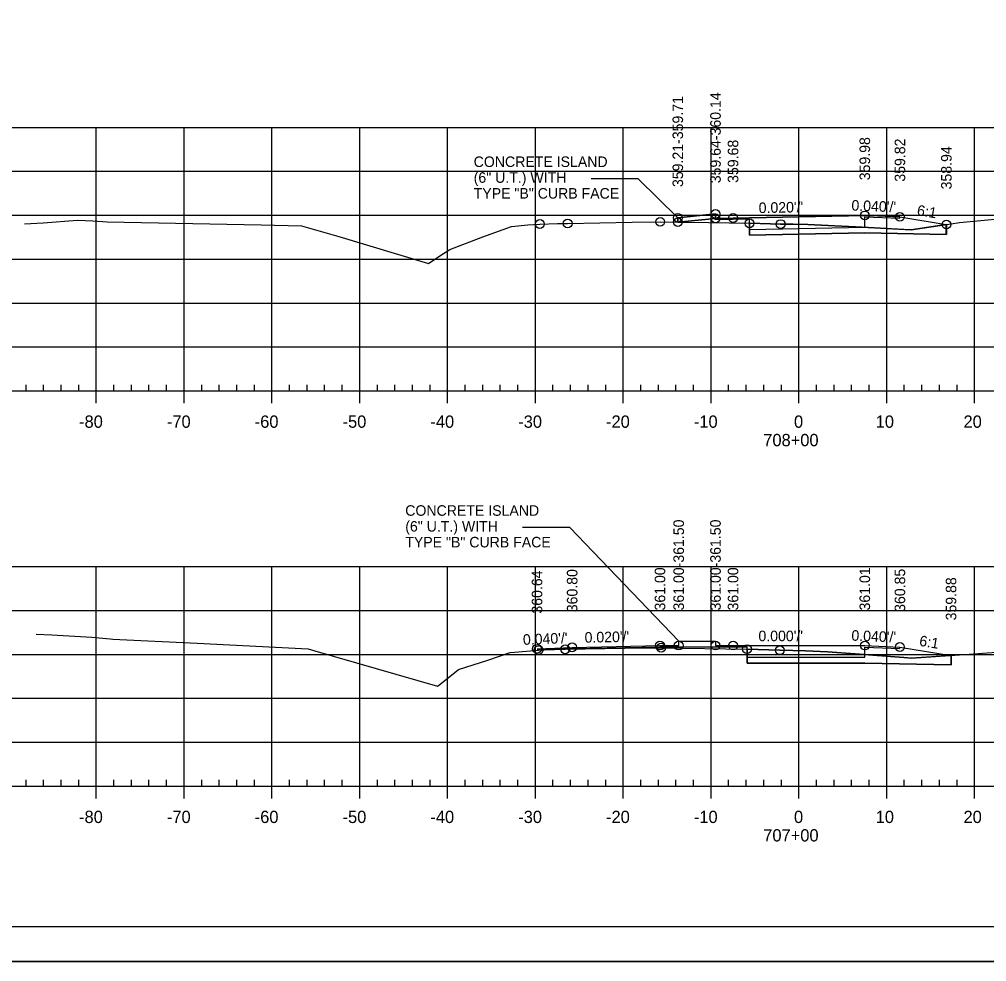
# Model space of a CAD drawing. Extents: x 1359801 to 1362404, y 372415 to 374228.
# Drawn here: x 1361115 to 1361225.1, y 373161.3 to 373268.6 of the extents above; entities that cross this region are included whole.
import ezdxf

# ---------------------------------------------------------------- set-up
doc = ezdxf.new("R2010")
doc.units = 0
for name, color, linetype in [('Default', 7, 'Continuous'), ('S_DRG_PT_SYM', 7, 'Continuous'), ('S_DRIVEWAY', 7, 'Continuous'), ('S_ELECTRIC_UTILITIES_ANNOT', 7, 'Continuous'), ('S_IRON_PIN', 7, 'Continuous'), ('S_MAILBOX', 7, 'Continuous'), ('S_PRIMARY_CTL', 7, 'Continuous'), ('S_SANITARY_SEWER', 7, 'Continuous'), ('S_SHOULDER', 7, 'Continuous'), ('S_TELEPHONE_UTILITIES_ANNOT', 7, 'Continuous'), ('S_UNDERGROUND_CABLE', 7, 'Continuous'), ('S_UTL_PT_SYM', 7, 'Continuous'), ('S_WATER_UTILITIES', 7, 'Continuous')]:
    doc.layers.add(name, color=color, linetype=linetype)

msp = doc.modelspace()

# ---------------------------------------------------------------- linework, layer by layer
at = {"layer": 'Default'}
for points in [[(1361196.21, 373245.94), (1361194.21, 373245.9), (1361194.21, 373246.4), (1361189.92, 373245.97), (1361189.92, 373245.47)], [(1361190.02, 373197.26), (1361190.02, 373197.76), (1361194.21, 373197.76), (1361194.21, 373197.26)]]:
    msp.add_lwpolyline(points, dxfattribs=at)
at = {"layer": 'S_DRG_PT_SYM'}
for points in [[(1361115.52, 373245.27), (1361117.68, 373245.41), (1361121.57, 373245.71), (1361123.3, 373245.61), (1361124.96, 373245.51), (1361142.49, 373245.15), (1361147.09, 373245.07), (1361151.34, 373243.82), (1361161.53, 373240.77), (1361162.83, 373241.64), (1361163.95, 373242.35), (1361167.74, 373243.78), (1361170.99, 373244.99), (1361172.84, 373245.15), (1361174.21, 373245.26), (1361176.22, 373245.3), (1361177.38, 373245.32), (1361184.73, 373245.45), (1361187.92, 373245.5), (1361191.12, 373245.45), (1361198.08, 373245.34), (1361200.47, 373245.28), (1361201.63, 373245.25), (1361203.04, 373245.24), (1361204.72, 373245.22), (1361210.91, 373244.9), (1361216.5, 373244.61), (1361221.04, 373245.28), (1361222.01, 373245.43), (1361229.24, 373246.11)], [(1361116.88, 373198.57), (1361118.65, 373198.48), (1361123.19, 373198.21), (1361125.29, 373198.03), (1361125.6, 373198), (1361135.18, 373197.52), (1361147.82, 373196.88), (1361148.58, 373196.65), (1361162.55, 373192.64), (1361162.84, 373192.85), (1361164.95, 373194.53), (1361168.28, 373195.62), (1361170.85, 373196.47), (1361171.34, 373196.52), (1361174.07, 373196.75), (1361174.69, 373196.76), (1361177.1, 373196.84), (1361183.87, 373196.95), (1361188.02, 373197.02), (1361188.14, 373197.02), (1361197.8, 373196.86), (1361197.82, 373196.86), (1361201.53, 373196.73), (1361201.57, 373196.73), (1361204.47, 373196.68), (1361206.98, 373196.54), (1361210.1, 373196.34), (1361215.64, 373195.89), (1361216.51, 373195.82), (1361223.1, 373196.28), (1361224.62, 373196.39), (1361226.76, 373196.55)]]:
    msp.add_lwpolyline(points, dxfattribs=at)
at = {"layer": 'S_ELECTRIC_UTILITIES_ANNOT'}
for p, q in [((1361198.08, 373245.81), (1361194.21, 373245.73)), ((1361198.08, 373245.34), (1361198.08, 373245.81)), ((1361198.08, 373245.34), (1361198.08, 373245.34)), ((1361198.08, 373245.34), (1361198.08, 373243.98)), ((1361198.08, 373243.98), (1361211.2, 373244.24)), ((1361197.8, 373196.86), (1361197.8, 373197.1)), ((1361197.8, 373196.86), (1361197.8, 373195.26)), ((1361221.03, 373195.07), (1361221.03, 373196.14))]:
    msp.add_line(p, q, dxfattribs=at)
for points in [[(1361189.92, 373245.47), (1361194.21, 373245.9), (1361194.21, 373245.73)], [(1361194.21, 373245.73), (1361194.21, 373245.9), (1361189.92, 373245.47)], [(1361189.92, 373245.47), (1361189.92, 373245.47)], [(1361189.92, 373245.47), (1361191.12, 373245.45), (1361198.08, 373245.34)], [(1361215.66, 373244.65), (1361210.91, 373244.9), (1361204.72, 373245.22), (1361203.04, 373245.24), (1361201.63, 373245.25), (1361200.47, 373245.28), (1361198.08, 373245.34)], [(1361211.2, 373244.24), (1361220.49, 373244.05), (1361220.49, 373245.2), (1361216.5, 373244.61), (1361215.66, 373244.65)], [(1361197.8, 373197.1), (1361187.89, 373197.1), (1361177.89, 373196.9), (1361174.69, 373196.77)], [(1361174.69, 373196.76), (1361177.1, 373196.84), (1361183.87, 373196.95), (1361188.02, 373197.02), (1361188.14, 373197.02), (1361197.8, 373196.86)], [(1361174.69, 373196.77), (1361174.69, 373196.76)], [(1361221.03, 373196.14), (1361216.51, 373195.82), (1361215.64, 373195.89), (1361210.1, 373196.34), (1361206.98, 373196.54), (1361204.47, 373196.68), (1361201.57, 373196.73), (1361201.53, 373196.73), (1361197.82, 373196.86), (1361197.8, 373196.86)], [(1361197.8, 373195.26), (1361211.21, 373195.26), (1361221.03, 373195.07)]]:
    msp.add_lwpolyline(points, dxfattribs=at)
at = {"layer": 'S_MAILBOX'}
for p, q in [((1361058.71, 373256.26), (1361348.71, 373256.26)), ((1361123.71, 373226.26), (1361123.71, 373256.26)), ((1361133.71, 373226.26), (1361133.71, 373256.26)), ((1361143.71, 373226.26), (1361143.71, 373256.26)), ((1361153.71, 373226.26), (1361153.71, 373256.26)), ((1361163.71, 373226.26), (1361163.71, 373256.26)), ((1361173.71, 373226.26), (1361173.71, 373256.26)), ((1361183.71, 373226.26), (1361183.71, 373256.26)), ((1361193.71, 373226.26), (1361193.71, 373256.26)), ((1361203.71, 373226.26), (1361203.71, 373256.26)), ((1361213.71, 373226.26), (1361213.71, 373256.26)), ((1361223.71, 373226.26), (1361223.71, 373256.26)), ((1361058.71, 373251.26), (1361348.71, 373251.26)), ((1361058.71, 373246.26), (1361348.71, 373246.26)), ((1361058.71, 373241.26), (1361348.71, 373241.26)), ((1361058.71, 373236.26), (1361348.71, 373236.26)), ((1361058.71, 373231.26), (1361348.71, 373231.26)), ((1361058.71, 373226.26), (1361348.71, 373226.26)), ((1361058.71, 373206.26), (1361348.71, 373206.26)), ((1361123.71, 373181.26), (1361123.71, 373206.26)), ((1361133.71, 373181.26), (1361133.71, 373206.26)), ((1361143.71, 373181.26), (1361143.71, 373206.26)), ((1361153.71, 373181.26), (1361153.71, 373206.26)), ((1361163.71, 373181.26), (1361163.71, 373206.26)), ((1361173.71, 373181.26), (1361173.71, 373206.26)), ((1361183.71, 373181.26), (1361183.71, 373206.26)), ((1361193.71, 373181.26), (1361193.71, 373206.26)), ((1361203.71, 373181.26), (1361203.71, 373206.26)), ((1361213.71, 373181.26), (1361213.71, 373206.26)), ((1361223.71, 373181.26), (1361223.71, 373206.26)), ((1361058.71, 373201.26), (1361348.71, 373201.26)), ((1361058.71, 373196.26), (1361348.71, 373196.26)), ((1361058.71, 373191.26), (1361348.71, 373191.26)), ((1361058.71, 373186.26), (1361348.71, 373186.26)), ((1361058.71, 373181.26), (1361348.71, 373181.26))]:
    msp.add_line(p, q, dxfattribs=at)
at = {"layer": 'S_SANITARY_SEWER'}
for points in [[(1361189.92, 373245.47), (1361189.92, 373245.97), (1361194.21, 373246.4), (1361194.21, 373245.9), (1361196.21, 373245.94), (1361211.21, 373246.24), (1361211.21, 373246.24), (1361211.87, 373246.21), (1361215.21, 373246.08), (1361215.21, 373246.08), (1361215.21, 373246.08), (1361220.49, 373245.2), (1361220.5, 373245.2), (1361220.5, 373245.2)], [(1361215.21, 373246.08), (1361211.21, 373246.24), (1361196.21, 373245.94)], [(1361173.89, 373196.9), (1361173.89, 373196.9), (1361173.89, 373196.9), (1361173.89, 373196.9), (1361177.89, 373197.06), (1361187.89, 373197.26), (1361187.89, 373197.26), (1361190.02, 373197.26), (1361190.02, 373197.76), (1361190.02, 373197.76), (1361194.21, 373197.76), (1361194.21, 373197.76), (1361194.21, 373197.26), (1361196.21, 373197.26), (1361196.21, 373197.26), (1361207.91, 373197.26), (1361211.21, 373197.26), (1361215.21, 373197.1), (1361215.21, 373197.1), (1361221.03, 373196.13), (1361221.03, 373196.13), (1361221.03, 373196.13)]]:
    msp.add_lwpolyline(points, dxfattribs=at)
at = {"layer": 'S_SHOULDER'}
for p, q in [((1361220.5, 373245.2), (1361220.5, 373244.05)), ((1361220.49, 373244.05), (1361211.2, 373244.24)), ((1361211.2, 373244.24), (1361211.22, 373244.24)), ((1361221.03, 373196.14), (1361221.03, 373195.07)), ((1361033.31, 373161.28), (1361366.64, 373161.28))]:
    msp.add_line(p, q, dxfattribs=at)
for points in [[(1361033.3, 373374.61), (1361366.64, 373374.61), (1361366.64, 373161.28), (1361033.3, 373161.28)], [(1361279.63, 373370.72), (1361279.63, 373360.84), (1361315.36, 373360.84), (1361315.36, 373357.92), (1361338.56, 373357.92), (1361338.56, 373333.59), (1361361.89, 373333.59), (1361361.89, 373165.26), (1361045.71, 373165.26), (1361045.71, 373370.72)]]:
    msp.add_lwpolyline(points, close=True, dxfattribs=at)
for points in [[(1361211.21, 373244.91), (1361211.23, 373246.07)], [(1361211.23, 373246.07), (1361215.19, 373245.91), (1361215.21, 373246.08), (1361220.49, 373245.2), (1361220.49, 373245.2)], [(1361198.08, 373244.64), (1361211.21, 373244.91)], [(1361211.22, 373244.24), (1361198.08, 373243.98), (1361198.08, 373244.64)], [(1361197.8, 373195.93), (1361211.21, 373195.93), (1361211.21, 373197.09)], [(1361211.21, 373197.09), (1361215.19, 373196.94), (1361215.21, 373197.1), (1361221.03, 373196.13)], [(1361221.03, 373195.07), (1361211.21, 373195.26), (1361197.8, 373195.26), (1361197.8, 373195.93)]]:
    msp.add_lwpolyline(points, dxfattribs=at)
for centre in [(1361194.21, 373246.4), (1361211.21, 373246.24), (1361211.21, 373246.24), (1361215.21, 373246.08), (1361215.21, 373246.08), (1361174.21, 373245.26), (1361177.38, 373245.32), (1361187.92, 373245.5), (1361189.92, 373245.97), (1361189.92, 373245.47), (1361194.21, 373245.9), (1361196.21, 373245.94), (1361198.08, 373245.34), (1361201.63, 373245.25), (1361220.5, 373245.2), (1361220.5, 373245.2), (1361173.89, 373196.9), (1361174.07, 373196.75), (1361177.1, 373196.84), (1361177.89, 373197.06), (1361187.89, 373197.26), (1361188.02, 373197.02), (1361190.02, 373197.26), (1361194.21, 373197.26), (1361196.21, 373197.26), (1361197.8, 373196.86), (1361201.53, 373196.73), (1361211.21, 373197.26), (1361215.21, 373197.1)]:
    msp.add_circle(centre, 0.5, dxfattribs=at)
at = {"layer": 'S_TELEPHONE_UTILITIES_ANNOT'}
for points in [[(1361189.92, 373245.97), (1361185.41, 373250.41), (1361185.41, 373250.41), (1361180.04, 373250.41)], [(1361190.02, 373197.76), (1361177.62, 373210.7), (1361177.62, 373210.7), (1361172.25, 373210.7)]]:
    msp.add_lwpolyline(points, dxfattribs=at)
at = {"layer": 'S_UNDERGROUND_CABLE'}
for p, q in [((1361220.5, 373245.2), (1361220.5, 373244.05)), ((1361211.2, 373244.24), (1361220.49, 373244.05)), ((1361221.03, 373196.14), (1361221.03, 373195.07))]:
    msp.add_line(p, q, dxfattribs=at)
for points in [[(1361211.22, 373244.24), (1361211.22, 373244.24), (1361198.08, 373243.98), (1361198.08, 373245.81), (1361194.21, 373245.73)], [(1361221.03, 373195.07), (1361211.21, 373195.26), (1361197.8, 373195.26), (1361197.8, 373197.1), (1361187.89, 373197.1), (1361177.89, 373196.9), (1361173.89, 373196.74)]]:
    msp.add_lwpolyline(points, dxfattribs=at)
at = {"layer": 'S_UTL_PT_SYM'}
msp.add_line((1361361.89, 373165.26), (1361045.71, 373165.26), dxfattribs=at)
at = {"layer": 'S_WATER_UTILITIES'}
for p, q in [((1361115.71, 373226.26), (1361115.71, 373226.96)), ((1361117.71, 373226.26), (1361117.71, 373226.96)), ((1361119.71, 373226.26), (1361119.71, 373226.96)), ((1361121.71, 373226.26), (1361121.71, 373226.96)), ((1361125.71, 373226.26), (1361125.71, 373226.96)), ((1361127.71, 373226.26), (1361127.71, 373226.96)), ((1361129.71, 373226.26), (1361129.71, 373226.96)), ((1361131.71, 373226.26), (1361131.71, 373226.96)), ((1361135.71, 373226.26), (1361135.71, 373226.96)), ((1361137.71, 373226.26), (1361137.71, 373226.96)), ((1361139.71, 373226.26), (1361139.71, 373226.96)), ((1361141.71, 373226.26), (1361141.71, 373226.96)), ((1361145.71, 373226.26), (1361145.71, 373226.96)), ((1361147.71, 373226.26), (1361147.71, 373226.96)), ((1361149.71, 373226.26), (1361149.71, 373226.96)), ((1361151.71, 373226.26), (1361151.71, 373226.96)), ((1361155.71, 373226.26), (1361155.71, 373226.96)), ((1361157.71, 373226.26), (1361157.71, 373226.96)), ((1361159.71, 373226.26), (1361159.71, 373226.96)), ((1361161.71, 373226.26), (1361161.71, 373226.96)), ((1361165.71, 373226.26), (1361165.71, 373226.96)), ((1361167.71, 373226.26), (1361167.71, 373226.96)), ((1361169.71, 373226.26), (1361169.71, 373226.96)), ((1361171.71, 373226.26), (1361171.71, 373226.96)), ((1361175.71, 373226.26), (1361175.71, 373226.96)), ((1361177.71, 373226.26), (1361177.71, 373226.96)), ((1361179.71, 373226.26), (1361179.71, 373226.96)), ((1361181.71, 373226.26), (1361181.71, 373226.96)), ((1361185.71, 373226.26), (1361185.71, 373226.96)), ((1361187.71, 373226.26), (1361187.71, 373226.96)), ((1361189.71, 373226.26), (1361189.71, 373226.96)), ((1361191.71, 373226.26), (1361191.71, 373226.96)), ((1361195.71, 373226.26), (1361195.71, 373226.96)), ((1361197.71, 373226.26), (1361197.71, 373226.96)), ((1361199.71, 373226.26), (1361199.71, 373226.96)), ((1361201.71, 373226.26), (1361201.71, 373226.96)), ((1361205.71, 373226.26), (1361205.71, 373226.96)), ((1361207.71, 373226.26), (1361207.71, 373226.96)), ((1361209.71, 373226.26), (1361209.71, 373226.96)), ((1361211.71, 373226.26), (1361211.71, 373226.96)), ((1361215.71, 373226.26), (1361215.71, 373226.96)), ((1361217.71, 373226.26), (1361217.71, 373226.96)), ((1361219.71, 373226.26), (1361219.71, 373226.96)), ((1361221.71, 373226.26), (1361221.71, 373226.96)), ((1361058.71, 373226.26), (1361348.71, 373226.26)), ((1361123.71, 373224.86), (1361123.71, 373226.26)), ((1361133.71, 373224.86), (1361133.71, 373226.26)), ((1361143.71, 373224.86), (1361143.71, 373226.26)), ((1361153.71, 373224.86), (1361153.71, 373226.26)), ((1361163.71, 373224.86), (1361163.71, 373226.26)), ((1361173.71, 373224.86), (1361173.71, 373226.26)), ((1361183.71, 373224.86), (1361183.71, 373226.26)), ((1361193.71, 373224.86), (1361193.71, 373226.26)), ((1361203.71, 373224.86), (1361203.71, 373226.26)), ((1361213.71, 373224.86), (1361213.71, 373226.26)), ((1361223.71, 373224.86), (1361223.71, 373226.26)), ((1361115.71, 373181.26), (1361115.71, 373181.96)), ((1361117.71, 373181.26), (1361117.71, 373181.96)), ((1361119.71, 373181.26), (1361119.71, 373181.96)), ((1361121.71, 373181.26), (1361121.71, 373181.96)), ((1361125.71, 373181.26), (1361125.71, 373181.96)), ((1361127.71, 373181.26), (1361127.71, 373181.96)), ((1361129.71, 373181.26), (1361129.71, 373181.96)), ((1361131.71, 373181.26), (1361131.71, 373181.96)), ((1361135.71, 373181.26), (1361135.71, 373181.96)), ((1361137.71, 373181.26), (1361137.71, 373181.96)), ((1361139.71, 373181.26), (1361139.71, 373181.96)), ((1361141.71, 373181.26), (1361141.71, 373181.96)), ((1361145.71, 373181.26), (1361145.71, 373181.96)), ((1361147.71, 373181.26), (1361147.71, 373181.96)), ((1361149.71, 373181.26), (1361149.71, 373181.96)), ((1361151.71, 373181.26), (1361151.71, 373181.96)), ((1361155.71, 373181.26), (1361155.71, 373181.96)), ((1361157.71, 373181.26), (1361157.71, 373181.96)), ((1361159.71, 373181.26), (1361159.71, 373181.96)), ((1361161.71, 373181.26), (1361161.71, 373181.96)), ((1361165.71, 373181.26), (1361165.71, 373181.96)), ((1361167.71, 373181.26), (1361167.71, 373181.96)), ((1361169.71, 373181.26), (1361169.71, 373181.96)), ((1361171.71, 373181.26), (1361171.71, 373181.96)), ((1361175.71, 373181.26), (1361175.71, 373181.96)), ((1361177.71, 373181.26), (1361177.71, 373181.96)), ((1361179.71, 373181.26), (1361179.71, 373181.96)), ((1361181.71, 373181.26), (1361181.71, 373181.96)), ((1361185.71, 373181.26), (1361185.71, 373181.96)), ((1361187.71, 373181.26), (1361187.71, 373181.96)), ((1361189.71, 373181.26), (1361189.71, 373181.96)), ((1361191.71, 373181.26), (1361191.71, 373181.96)), ((1361195.71, 373181.26), (1361195.71, 373181.96)), ((1361197.71, 373181.26), (1361197.71, 373181.96)), ((1361199.71, 373181.26), (1361199.71, 373181.96)), ((1361201.71, 373181.26), (1361201.71, 373181.96)), ((1361205.71, 373181.26), (1361205.71, 373181.96)), ((1361207.71, 373181.26), (1361207.71, 373181.96)), ((1361209.71, 373181.26), (1361209.71, 373181.96)), ((1361211.71, 373181.26), (1361211.71, 373181.96)), ((1361215.71, 373181.26), (1361215.71, 373181.96)), ((1361217.71, 373181.26), (1361217.71, 373181.96)), ((1361219.71, 373181.26), (1361219.71, 373181.96)), ((1361221.71, 373181.26), (1361221.71, 373181.96)), ((1361058.71, 373181.26), (1361348.71, 373181.26)), ((1361123.71, 373179.86), (1361123.71, 373181.26)), ((1361133.71, 373179.86), (1361133.71, 373181.26)), ((1361143.71, 373179.86), (1361143.71, 373181.26)), ((1361153.71, 373179.86), (1361153.71, 373181.26)), ((1361163.71, 373179.86), (1361163.71, 373181.26)), ((1361173.71, 373179.86), (1361173.71, 373181.26)), ((1361183.71, 373179.86), (1361183.71, 373181.26)), ((1361193.71, 373179.86), (1361193.71, 373181.26)), ((1361203.71, 373179.86), (1361203.71, 373181.26)), ((1361213.71, 373179.86), (1361213.71, 373181.26)), ((1361223.71, 373179.86), (1361223.71, 373181.26))]:
    msp.add_line(p, q, dxfattribs=at)

# ---------------------------------------------------------------- texts
at = {"layer": 'S_DRIVEWAY'}
for s, p in [('CONCRETE ISLAND', (1361166.68, 373251.75)), ('(6" U.T.) WITH', (1361166.68, 373249.95)), ('TYPE "B" CURB FACE', (1361166.68, 373248.15)), ('CONCRETE ISLAND', (1361158.89, 373212.04)), ('(6" U.T.) WITH', (1361158.89, 373210.24)), ('TYPE "B" CURB FACE', (1361158.89, 373208.44))]:
    msp.add_text(s, height=1.2, dxfattribs=at).set_placement(p)
at = {"layer": 'S_IRON_PIN'}
for s, rotation, p in [('359.64-360.14', 90, (1361194.81, 373249.9)), ('359.21-359.71', 90, (1361190.52, 373249.47)), ('359.68', 90, (1361196.81, 373249.94)), ('359.98', 90, (1361211.81, 373250.24)), ('359.98', 90, (1361211.81, 373250.24)), ('359.82', 90, (1361215.81, 373250.08)), ('359.82', 90, (1361215.81, 373250.08)), ('358.94', 90, (1361221.1, 373249.2)), ('358.94', 90, (1361221.1, 373249.2)), ("0.020'/'", 1.1424, (1361199.14, 373246.5)), ("0.040'/'", 357.6953, (1361209.67, 373246.8)), ('6:1', 350.5266, (1361217.09, 373246.27)), ('361.00-361.50', 90, (1361190.62, 373201.26)), ('361.00-361.50', 90, (1361194.81, 373201.26)), ('360.80', 90, (1361178.49, 373201.06)), ('361.00', 90, (1361188.49, 373201.26)), ('361.00', 90, (1361196.81, 373201.26)), ('361.01', 90, (1361211.81, 373201.26)), ('360.85', 90, (1361215.81, 373201.1)), ('360.64', 90, (1361174.49, 373200.9)), ('359.88', 90, (1361221.63, 373200.13)), ("0.040'/'", 2.2914, (1361172.31, 373197.34)), ("0.020'/'", 1.146, (1361179.32, 373197.59)), ("0.000'/'", 0.0002, (1361199.1, 373197.76)), ("0.040'/'", 357.7097, (1361209.67, 373197.83)), ('6:1', 350.5332, (1361217.35, 373197.25))]:
    msp.add_text(s, height=1.2, rotation=rotation, dxfattribs=at).set_placement(p)
at = {"layer": 'S_PRIMARY_CTL'}
for s, p in [('-80', (1361121.75, 373222.06)), ('-70', (1361131.75, 373222.06)), ('-60', (1361141.75, 373222.06)), ('-50', (1361151.75, 373222.06)), ('-40', (1361161.75, 373222.06)), ('-30', (1361171.75, 373222.06)), ('-20', (1361181.75, 373222.06)), ('-10', (1361191.75, 373222.06)), ('0', (1361203.15, 373222.06)), ('10', (1361212.45, 373222.06)), ('20', (1361222.45, 373222.06)), ('708+00', (1361199.65, 373219.96)), ('-80', (1361121.75, 373177.06)), ('-70', (1361131.75, 373177.06)), ('-60', (1361141.75, 373177.06)), ('-50', (1361151.75, 373177.06)), ('-40', (1361161.75, 373177.06)), ('-30', (1361171.75, 373177.06)), ('-20', (1361181.75, 373177.06)), ('-10', (1361191.75, 373177.06)), ('0', (1361203.15, 373177.06)), ('10', (1361212.45, 373177.06)), ('20', (1361222.45, 373177.06)), ('707+00', (1361199.65, 373174.96))]:
    msp.add_text(s, height=1.4, dxfattribs=at).set_placement(p)

doc.saveas('drawing.dxf')
